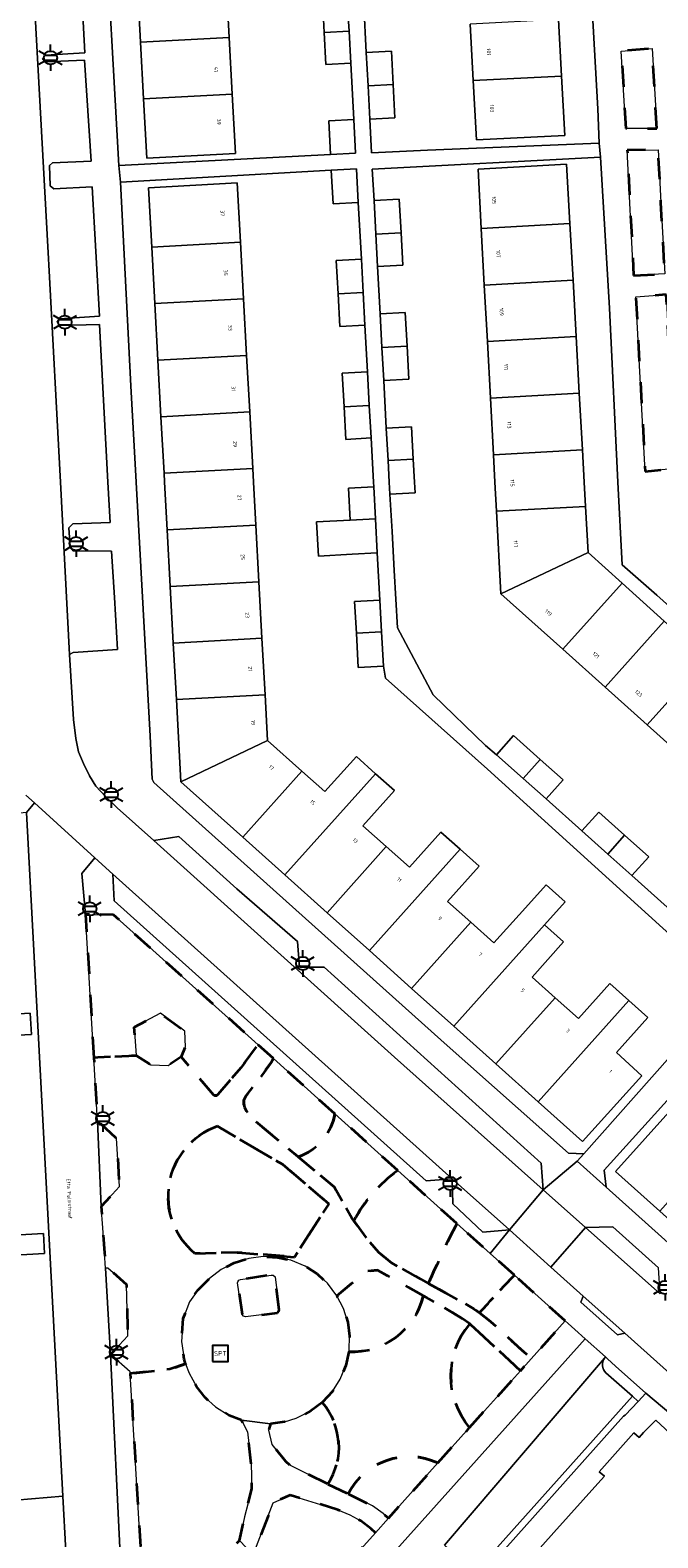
# Model space of a CAD drawing. Extents: x 105780 to 185197, y 477999 to 525027.
# Tile 109 of 562: x 106471 to 106531, y 478900 to 479043. Entities that reach past the tile are written whole.
import ezdxf
from ezdxf.enums import TextEntityAlignment as Align

# ---------------------------------------------------------------- set-up
doc = ezdxf.new("R2010")
doc.units = 0
doc.linetypes.add('XX-HIDDEN', pattern=[4, 2, -2])
for name, color, linetype, lineweight in [('B-GV-GR-HAAG_01-G', 252, 'GR-HAAG1', 13), ('B-GV-GR-MATERIAALGRENS-G', 252, 'XX-HIDDEN', 35), ('B-RO-IE-MEUBILAIR_WEGMEUBILAIR-S', 252, 'Continuous', 25), ('B-XX-KG-KADASTRAAL_BEBOUWING-G', 252, 'Continuous', 20), ('B1-WE-OG-BEBOUWING-T18', 7, 'Continuous', 18), ('B1-WE-OG-TERREIN_ERF-GV', 252, 'Continuous', 18), ('B1-WE-OG-TOPOGRAFIE-T18', 10, 'Continuous', 18), ('B1-WE-VH-VERHARDING_ASFALT-GV', 252, 'Continuous', 18), ('B1-WE-VH-VERHARDING_BETON-GV', 252, 'Continuous', 18), ('B1-WE-VH-VERHARDING_BETONSTRAATSTEEN-GV', 252, 'Continuous', 18), ('B1-WE-VH-VERHARDING_GRASBETONSTEEN-GV', 70, 'Continuous', 18), ('B1-WE-VH-VERHARDING_HALFVERHARDING_GRIND-GV', 252, 'Continuous', 18), ('B1-WE-VH-VERHARDING_STRAATBAKSTEEN-GV', 252, 'Continuous', 18), ('B1-WE-VH-VERHARDING_TEGEL-GV', 252, 'Continuous', 18)]:
    doc.layers.add(name, color=color, linetype=linetype, lineweight=lineweight)
doc.styles.add('NLCS-ISO', font='NLCS-ISO.ttf')
doc.styles.add('NLCS-ISO-M200-T18', font='NLCS-ISO.ttf', dxfattribs={"height": 0.36})
doc.linetypes.add('GR-HAAG1', pattern='A,6,[176,NLCS.shx,S=0.125,R=0,X=0,Y=0],-2', length=8)

# ---------------------------------------------------------------- blocks, each defined once
blk = doc.blocks.new('B-SIE-WEG_LICHTMAST-SO')
at = {"ltscale": 0.1}
for p, q in [((-1.1, 0.63), (-2.19, 1.27)), ((0, 1.27), (0, 2.53)), ((1.1, 0.63), (2.19, 1.27)), ((-1.1, -0.63), (-2.19, -1.27)), ((0, -1.27), (0, -2.53)), ((1.1, -0.63), (2.19, -1.27))]:
    blk.add_line(p, q, dxfattribs=at)
at = {"flags": 128}
for points in [[(-1.16, 0.5), (1.16, 0.5)], [(-1.16, -0.5), (1.16, -0.5)]]:
    blk.add_lwpolyline(points, dxfattribs=at)
at = {"ltscale": 0.1}
blk.add_circle((0, 0), 1.27, dxfattribs=at)
at = {"style": 'NLCS-ISO'}
blk.add_attdef('TYPE', text='', height=1.8, dxfattribs=at).set_placement((0, 2.53), align=Align.BOTTOM_CENTER)
blk = doc.blocks.new('SIE-WEG_SPEELTOESTEL-SO')
at = {"flags": 128}
blk.add_lwpolyline([(-0.75, -0.75), (0.75, -0.75), (0.75, 0.75), (-0.75, 0.75)], close=True, dxfattribs=at)
at = {"style": 'NLCS-ISO'}
blk.add_text('SPT', height=0.45, dxfattribs=at).set_placement((0, 0), align=Align.MIDDLE_CENTER)

msp = doc.modelspace()

# ---------------------------------------------------------------- linework, layer by layer
at = {"layer": 'B-GV-GR-HAAG_01-G', "flags": 128}
msp.add_lwpolyline([(106526.045, 478916.661, 0.3961667), (106526.181, 478915.256)], format="xyb", dxfattribs=at)
for points in [[(106526.126, 478916.758), (106526.045, 478916.661)], [(106526.181, 478915.256), (106528.688, 478913.016), (106529.227, 478912.535), (106529.958, 478913.326), (106527.09, 478915.891), (106526.337, 478916.568), (106526.126, 478916.758)]]:
    msp.add_lwpolyline(points, dxfattribs=at)
at = {"layer": 'B-GV-GR-MATERIAALGRENS-G', "flags": 128}
for points in [[(106531.018, 479033.638), (106530.581, 479041.264), (106527.626, 479041.004), (106528.077, 479033.664)], [(106528.813, 479019.674), (106531.765, 479019.806), (106531.41, 479026.608), (106531.148, 479031.62), (106528.2, 479031.596)], [(106532.364, 479008.9), (106531.912, 479017.848), (106529.023, 479017.64), (106529.913, 479001.014), (106532.749, 479001.287)], [(106495.096, 478921.255), (106494.693, 478924.373), (106494.517, 478924.536), (106494.327, 478924.558), (106491.399, 478924.133), (106491.252, 478924.057), (106491.148, 478923.923), (106491.132, 478923.823), (106491.571, 478920.786), (106491.697, 478920.631), (106491.869, 478920.588), (106494.908, 478920.948), (106495.062, 478921.114)], [(106492.411, 478906.607), (106492.071, 478909.648), (106491.503, 478910.734), (106490.331, 478911.206), (106489.014, 478912.005), (106488.04, 478912.889), (106487.204, 478913.945), (106486.515, 478915.21), (106486.182, 478916.098), (106484.69, 478915.604), (106481.142, 478915.208), (106480.906, 478915.182), (106481.874, 478898.695), (106480.007, 478896.636), (106480.265, 478896.485), (106481.991, 478895.476), (106484.297, 478894.21), (106487.193, 478893.166), (106488.733, 478896.371), (106488.758, 478896.751), (106491.312, 478899.288), (106491.792, 478901.552), (106492.485, 478904.214)], [(106504.234, 478900.022), (106503.824, 478900.401), (106502.846, 478901.17), (106501.816, 478901.735), (106500.668, 478902.222), (106496.132, 478903.61), (106494.524, 478902.888), (106492.614, 478897.932), (106497.263, 478895.959), (106494.237, 478888.861)]]:
    msp.add_lwpolyline(points, close=True, dxfattribs=at)
for points in [[(106477.035, 478958.873), (106476.669, 478958.849), (106477.442, 478945.233), (106477.828, 478945.253), (106481.465, 478945.449), (106481.289, 478948.126), (106483.791, 478949.463), (106486.094, 478947.757), (106486.154, 478946.263), (106485.762, 478945.319), (106488.839, 478941.708)], [(106489.141, 478941.64), (106489.285, 478941.775), (106491.442, 478944.276), (106493.081, 478946.465), (106479.329, 478958.828), (106477.035, 478958.873)], [(106494.529, 478945.164), (106493.081, 478946.465), (106491.442, 478944.276), (106489.285, 478941.775), (106489.141, 478941.64)], [(106488.839, 478941.708), (106485.762, 478945.319), (106484.527, 478944.482), (106482.867, 478944.556), (106481.465, 478945.449), (106477.828, 478945.253), (106477.442, 478945.233), (106477.785, 478939.187), (106477.943, 478939.101), (106479.6, 478937.57), (106479.882, 478932.97), (106478.15, 478931.075), (106478.293, 478929.043), (106478.459, 478926.682), (106478.561, 478925.223), (106478.777, 478925.223), (106480.55, 478923.661), (106480.682, 478918.769), (106479.036, 478916.987), (106480.897, 478915.344), (106480.906, 478915.182), (106481.142, 478915.208), (106484.69, 478915.604), (106486.182, 478916.098), (106486.054, 478916.564), (106485.794, 478918.232), (106485.957, 478920.405), (106486.563, 478922.006), (106487.33, 478923.119), (106488.457, 478924.233), (106489.56, 478925.077), (106490.793, 478925.717), (106492.188, 478926.141), (106493.553, 478926.308), (106494.965, 478926.23), (106496.194, 478925.957), (106497.567, 478925.405), (106498.699, 478924.657), (106499.666, 478923.769), (106500.576, 478922.589), (106503.345, 478924.904), (106504.449, 478925.018), (106508.81, 478922.581), (106510.603, 478921.578), (106512.495, 478920.425), (106513.219, 478919.913), (106513.296, 478919.858), (106518.046, 478915.442), (106519.074, 478916.589), (106515.201, 478920.133), (106514.134, 478920.951), (106513.616, 478921.348), (106510.921, 478922.878), (106509.307, 478923.763), (106505.759, 478925.708), (106504.562, 478926.699), (106503.36, 478928.079), (106502.188, 478929.706), (106501.998, 478929.971), (106500.334, 478932.93), (106496.896, 478935.796), (106492.676, 478939.314), (106491.975, 478940.135), (106491.771, 478940.496), (106491.707, 478940.843), (106491.713, 478941.202), (106491.908, 478941.579), (106493.408, 478943.515), (106494.316, 478944.788), (106494.529, 478945.164)], [(106500.379, 478939.905), (106494.529, 478945.164), (106494.316, 478944.788), (106493.408, 478943.515), (106491.908, 478941.579), (106491.713, 478941.202), (106491.707, 478940.843), (106491.771, 478940.496), (106491.975, 478940.135), (106492.676, 478939.314), (106496.896, 478935.796)], [(106506.38, 478934.509), (106500.379, 478939.905)], [(106487.073, 478926.609), (106491.137, 478926.705), (106496.543, 478926.257), (106499.798, 478931.346), (106495.434, 478935.066), (106489.199, 478938.713)], [(106489.199, 478938.713), (106495.434, 478935.066), (106499.798, 478931.346), (106496.543, 478926.257), (106491.137, 478926.705), (106487.073, 478926.609)], [(106496.896, 478935.796), (106500.334, 478932.93), (106501.998, 478929.971), (106502.188, 478929.706)], [(106511.993, 478929.463), (106506.38, 478934.509)], [(106502.188, 478929.706), (106503.36, 478928.079), (106504.562, 478926.699), (106505.759, 478925.708), (106509.307, 478923.763)], [(106517.468, 478924.541), (106515.161, 478926.616), (106511.993, 478929.463)], [(106508.777, 478922.503), (106508.793, 478922.542), (106508.81, 478922.581), (106504.449, 478925.018), (106503.345, 478924.904), (106500.576, 478922.589), (106501.199, 478921.387), (106501.615, 478920.061), (106501.786, 478918.746), (106501.736, 478917.405), (106501.704, 478917.252)], [(106509.307, 478923.763), (106510.921, 478922.878), (106513.616, 478921.348), (106514.134, 478920.951)], [(106522.303, 478920.194), (106517.468, 478924.541)], [(106513.201, 478919.892), (106513.219, 478919.913), (106512.495, 478920.425), (106510.603, 478921.578), (106508.81, 478922.581), (106508.793, 478922.542), (106508.777, 478922.503)], [(106514.134, 478920.951), (106515.201, 478920.133), (106519.074, 478916.589), (106522.303, 478920.194)], [(106513.219, 478919.913), (106513.201, 478919.892)], [(106513.205, 478910.038), (106518.046, 478915.442), (106513.296, 478919.858), (106513.219, 478919.913)], [(106501.704, 478917.252), (106501.428, 478915.94), (106500.895, 478914.657), (106500.146, 478913.487), (106499.206, 478912.464), (106499.175, 478912.44)], [(106499.175, 478912.44), (106498.102, 478911.62), (106496.709, 478910.931), (106495.604, 478910.584), (106494.244, 478910.396), (106494.101, 478909.808), (106494.425, 478908.433), (106495.675, 478906.836), (106496.161, 478906.426), (106499.726, 478904.669)], [(106510.191, 478906.673), (106513.205, 478910.038)], [(106501.635, 478903.729), (106503.957, 478902.585), (106504.975, 478901.853), (106505.491, 478901.425), (106510.191, 478906.673)], [(106499.726, 478904.669), (106501.635, 478903.729)]]:
    msp.add_lwpolyline(points, dxfattribs=at)
for points in [[(106488.839, 478941.708, 0.2711948), (106489.141, 478941.64)], [(106489.141, 478941.64, -0.2711948), (106488.839, 478941.708)], [(106500.379, 478939.905, -0.2718631), (106496.896, 478935.796)], [(106496.896, 478935.796, 0.2718631), (106500.379, 478939.905)], [(106489.199, 478938.713, 0.5817786), (106487.073, 478926.609)], [(106487.073, 478926.609, -0.5817786), (106489.199, 478938.713)], [(106502.188, 478929.706, -0.1159394), (106506.38, 478934.509)], [(106506.38, 478934.509, 0.1159394), (106502.188, 478929.706)], [(106509.307, 478923.763, -0.0181774), (106511.993, 478929.463)], [(106511.993, 478929.463, 0.0181774), (106509.307, 478923.763)], [(106514.134, 478920.951, -0.0101066), (106517.468, 478924.541)], [(106517.468, 478924.541, 0.0101066), (106514.134, 478920.951)], [(106501.704, 478917.252, 0.3552506), (106508.777, 478922.503)], [(106508.777, 478922.503, -0.3552506), (106501.704, 478917.252)], [(106513.205, 478910.038, -0.3646244), (106513.201, 478919.892)], [(106513.201, 478919.892, 0.3646244), (106513.205, 478910.038)], [(106499.726, 478904.669, 0.3308518), (106499.175, 478912.44)], [(106499.175, 478912.44, -0.3308518), (106499.726, 478904.669)], [(106501.635, 478903.729, -0.402659), (106510.191, 478906.673)], [(106510.191, 478906.673, 0.402659), (106501.635, 478903.729)]]:
    msp.add_lwpolyline(points, format="xyb", dxfattribs=at)
at = {"layer": 'B-XX-KG-KADASTRAAL_BEBOUWING-G', "flags": 128}
for points in [[(106490.026, 479047.693), (106481.59, 479047.251), (106481.885, 479041.869), (106490.319, 479042.311)], [(106501.529, 479046.109), (106499.21, 479045.991), (106499.373, 479042.785), (106501.751, 479042.91)], [(106521.668, 479044.017), (106513.248, 479043.593), (106513.544, 479038.212), (106521.962, 479038.635)], [(106501.751, 479042.91), (106499.373, 479042.785), (106499.528, 479039.733), (106501.889, 479039.853)], [(106490.319, 479042.311), (106481.885, 479041.869), (106482.18, 479036.487), (106490.612, 479036.929)], [(106503.375, 479040.881), (106503.536, 479037.708), (106505.933, 479037.829), (106505.772, 479041.002)], [(106521.962, 479038.635), (106513.544, 479038.212), (106513.856, 479032.561), (106522.271, 479032.984)], [(106490.612, 479036.929), (106482.18, 479036.487), (106482.489, 479030.836), (106490.919, 479031.278)], [(106505.933, 479037.829), (106503.536, 479037.708), (106503.697, 479034.539), (106506.094, 479034.66)], [(106502.198, 479034.491), (106499.802, 479034.369), (106499.963, 479031.191), (106502.359, 479031.313)], [(106500.044, 479029.685), (106500.217, 479026.489), (106502.613, 479026.619), (106502.44, 479029.815)], [(106514.308, 479024.138), (106522.746, 479024.607), (106522.435, 479030.259), (106514.002, 479029.79)], [(106482.957, 479022.368), (106491.397, 479022.821), (106491.09, 479028.473), (106482.65, 479028.02)], [(106504.106, 479026.8), (106504.28, 479023.581), (106506.677, 479023.714), (106506.503, 479026.929)], [(106522.746, 479024.607), (106514.308, 479024.138), (106514.599, 479018.755), (106523.043, 479019.225)], [(106491.397, 479022.821), (106482.957, 479022.368), (106483.25, 479016.985), (106491.69, 479017.438)], [(106506.677, 479023.714), (106504.28, 479023.581), (106504.446, 479020.509), (106506.844, 479020.638)], [(106502.905, 479021.227), (106500.509, 479021.097), (106500.681, 479017.92), (106503.077, 479018.049)], [(106503.077, 479018.049), (106500.681, 479017.92), (106500.85, 479014.806), (106503.245, 479014.936)], [(106523.043, 479019.225), (106514.599, 479018.755), (106514.89, 479013.373), (106523.339, 479013.843)], [(106491.69, 479017.438), (106483.25, 479016.985), (106483.543, 479011.604), (106491.983, 479012.057)], [(106504.69, 479016.016), (106504.863, 479012.815), (106507.26, 479012.949), (106507.087, 479016.145)], [(106523.339, 479013.843), (106514.89, 479013.373), (106515.182, 479007.99), (106523.635, 479008.46)], [(106507.26, 479012.949), (106504.863, 479012.815), (106505.033, 479009.675), (106507.43, 479009.804)], [(106491.983, 479012.057), (106483.543, 479011.604), (106483.836, 479006.222), (106492.275, 479006.675)], [(106503.486, 479010.493), (106501.09, 479010.363), (106501.264, 479007.158), (106503.66, 479007.286)], [(106523.635, 479008.46), (106515.182, 479007.99), (106515.473, 479002.609), (106523.931, 479003.079)], [(106492.275, 479006.675), (106483.836, 479006.222), (106484.128, 479000.839), (106492.568, 479001.292)], [(106503.66, 479007.286), (106501.264, 479007.158), (106501.431, 479004.072), (106503.827, 479004.202)], [(106505.279, 479005.132), (106505.445, 479002.052), (106507.842, 479002.185), (106507.676, 479005.261)], [(106523.931, 479003.079), (106515.473, 479002.609), (106515.614, 479000), (106515.764, 478997.226), (106524.228, 478997.697), (106524.101, 479000)], [(106492.568, 479001.292), (106484.128, 479000.839), (106484.174, 479000), (106484.421, 478995.457), (106492.86, 478995.91), (106492.638, 479000)], [(106507.842, 479002.185), (106505.445, 479002.052), (106505.556, 479000), (106505.619, 478998.841), (106508.016, 478998.97), (106507.96, 479000)], [(106504.078, 478999.559), (106501.682, 478999.429), (106501.846, 478996.392), (106504.242, 478996.521)], [(106504.242, 478996.521), (106501.846, 478996.392), (106498.646, 478996.219), (106498.822, 478992.965), (106502.022, 478993.138), (106504.418, 478993.268)], [(106524.228, 478997.697), (106515.764, 478997.226), (106516.189, 478989.383), (106524.47, 478993.293)], [(106492.86, 478995.91), (106484.421, 478995.457), (106484.714, 478990.075), (106493.153, 478990.528)], [(106527.719, 478990.377), (106524.47, 478993.293), (106516.189, 478989.383), (106522.087, 478984.094)], [(106493.153, 478990.528), (106484.714, 478990.075), (106485.007, 478984.694), (106493.445, 478985.147)], [(106531.731, 478986.777), (106527.719, 478990.377), (106522.087, 478984.094), (106526.1, 478980.496)], [(106504.661, 478988.775), (106502.265, 478988.645), (106502.429, 478985.628), (106504.825, 478985.757)], [(106535.742, 478983.177), (106531.731, 478986.777), (106526.1, 478980.496), (106530.113, 478976.898)], [(106493.445, 478985.147), (106485.007, 478984.694), (106485.299, 478979.311), (106493.738, 478979.764)], [(106504.825, 478985.757), (106502.429, 478985.628), (106502.606, 478982.354), (106505.002, 478982.484)], [(106539.753, 478979.577), (106535.742, 478983.177), (106530.113, 478976.898), (106534.126, 478973.299)], [(106493.738, 478979.764), (106485.299, 478979.311), (106485.725, 478971.487), (106493.975, 478975.405)], [(106497.236, 478972.504), (106493.975, 478975.405), (106485.725, 478971.487), (106491.61, 478966.217)], [(106515.754, 478974.066), (106518.298, 478971.794), (106519.925, 478973.608), (106517.386, 478975.885)], [(106504.252, 478972.261), (106502.428, 478973.894), (106499.431, 478970.55), (106497.236, 478972.504), (106491.61, 478966.217), (106495.625, 478962.622)], [(106519.925, 478973.608), (106518.298, 478971.794), (106520.472, 478969.852), (106522.096, 478971.661)], [(106505.274, 478965.321), (106503.046, 478967.314), (106506.041, 478970.66), (106504.252, 478972.261), (106495.625, 478962.622), (106499.641, 478959.026)], [(106523.881, 478966.808), (106526.34, 478964.612), (106527.952, 478966.411), (106525.497, 478968.611)], [(106512.292, 478965.068), (106510.468, 478966.7), (106507.473, 478963.354), (106505.274, 478965.321), (106499.641, 478959.026), (106503.662, 478955.425)], [(106527.952, 478966.411), (106526.34, 478964.612), (106528.638, 478962.56), (106530.246, 478964.354)], [(106513.314, 478958.127), (106511.102, 478960.106), (106514.097, 478963.453), (106512.292, 478965.068), (106503.662, 478955.425), (106507.678, 478951.829)], [(106520.326, 478957.88), (106522.289, 478960.073), (106520.479, 478961.694), (106518.515, 478959.5), (106515.52, 478956.154), (106513.314, 478958.127), (106507.678, 478951.829), (106511.693, 478948.233)], [(106521.348, 478950.939), (106519.142, 478952.913), (106522.137, 478956.259), (106520.326, 478957.88), (106511.693, 478948.233), (106515.709, 478944.638)], [(106528.359, 478950.691), (106526.561, 478952.299), (106523.567, 478948.953), (106521.348, 478950.939), (106515.709, 478944.638), (106519.724, 478941.042)], [(106528.359, 478950.691), (106519.724, 478941.042), (106523.944, 478937.263), (106529.575, 478943.514), (106527.181, 478945.719), (106530.176, 478949.065)], [(106536.921, 478936.924), (106532.729, 478940.68), (106527.081, 478934.408), (106531.289, 478930.638)]]:
    msp.add_lwpolyline(points, close=True, dxfattribs=at)
msp.add_lwpolyline([(106533.553, 478908.32), (106530.912, 478910.762), (106529.737, 478909.578), (106529.332, 478909.111), (106528.845, 478909.546), (106525.541, 478905.846), (106526.026, 478905.414), (106525.417, 478904.734), (106521.218, 478900.051), (106517.019, 478895.367)], dxfattribs=at)
at = {"layer": 'B1-WE-OG-TERREIN_ERF-GV', "flags": 128}
for points in [[(106503.123, 479045.374), (106503.375, 479040.881), (106505.772, 479041.002), (106505.933, 479037.829), (106506.094, 479034.66), (106503.697, 479034.539), (106503.86, 479031.33), (106509.198, 479031.602), (106525.538, 479032.266), (106525.409, 479035.514), (106524.117, 479058.578)], [(106478.403, 479055.604), (106479.837, 479030.119), (106499.963, 479031.191), (106499.802, 479034.369), (106502.198, 479034.491), (106501.889, 479039.853), (106499.528, 479039.733), (106499.373, 479042.785), (106499.21, 479045.991)], [(106490.026, 479047.693), (106490.319, 479042.311), (106490.612, 479036.929), (106490.919, 479031.278), (106482.489, 479030.836), (106482.18, 479036.487), (106481.885, 479041.869), (106481.59, 479047.251)], [(106521.668, 479044.017), (106521.962, 479038.635), (106522.271, 479032.984), (106513.856, 479032.561), (106513.544, 479038.212), (106513.248, 479043.593)], [(106552.977, 478969.624), (106531.029, 478989.237), (106527.705, 478992.122), (106527.321, 479000), (106526.514, 479016.568), (106525.65, 479030.935), (106503.945, 479029.766), (106504.106, 479026.8), (106506.503, 479026.929), (106506.677, 479023.714), (106506.844, 479020.638), (106504.446, 479020.509), (106504.69, 479016.016), (106507.087, 479016.145), (106507.26, 479012.949), (106507.43, 479009.804), (106505.033, 479009.675), (106505.279, 479005.132), (106507.676, 479005.261), (106507.842, 479002.185), (106507.96, 479000), (106508.016, 478998.97), (106505.619, 478998.841), (106505.821, 478995.297), (106506.031, 478991.603), (106506.343, 478986.135), (106509.72, 478979.751), (106514.706, 478974.937), (106515.754, 478974.066), (106517.386, 478975.885), (106519.925, 478973.608), (106522.096, 478971.661), (106520.472, 478969.852), (106523.881, 478966.808), (106525.497, 478968.611), (106527.952, 478966.411), (106530.246, 478964.354), (106528.638, 478962.56), (106532.001, 478959.556)], [(106538.058, 478951.709), (106514.906, 478972.681), (106505.207, 478981.352), (106505.002, 478982.484), (106502.606, 478982.354), (106502.429, 478985.628), (106502.265, 478988.645), (106504.661, 478988.775), (106504.418, 478993.268), (106502.022, 478993.138), (106498.822, 478992.965), (106498.646, 478996.219), (106501.846, 478996.392), (106501.682, 478999.429), (106504.078, 478999.559), (106504.054, 479000), (106503.827, 479004.202), (106501.431, 479004.072), (106501.264, 479007.158), (106501.09, 479010.363), (106503.486, 479010.493), (106503.245, 479014.936), (106500.85, 479014.806), (106500.681, 479017.92), (106500.509, 479021.097), (106502.905, 479021.227), (106502.613, 479026.619), (106500.217, 479026.489), (106500.044, 479029.685), (106479.983, 479028.534), (106480.955, 479009.169), (106481.468, 479000), (106482.818, 478975.841), (106482.994, 478971.731), (106483.169, 478971.407), (106510.767, 478946.636), (106522.619, 478936.145), (106524.067, 478936.096), (106532.289, 478945.355)], [(106534.126, 478973.299), (106530.113, 478976.898), (106526.1, 478980.496), (106522.087, 478984.094), (106516.189, 478989.383), (106515.764, 478997.226), (106515.614, 479000), (106515.473, 479002.609), (106515.182, 479007.99), (106514.89, 479013.373), (106514.599, 479018.755), (106514.308, 479024.138), (106514.002, 479029.79), (106522.435, 479030.259), (106522.746, 479024.607), (106523.043, 479019.225), (106523.339, 479013.843), (106523.635, 479008.46), (106523.931, 479003.079), (106524.101, 479000), (106524.228, 478997.697), (106524.47, 478993.293), (106527.719, 478990.377), (106531.731, 478986.777)], [(106538.571, 478948.425), (106526.021, 478934.523), (106526.184, 478932.932), (106563.382, 478899.559)]]:
    msp.add_lwpolyline(points, dxfattribs=at)
for points in [[(106510.468, 478966.7), (106512.292, 478965.068), (106514.097, 478963.453), (106511.102, 478960.106), (106513.314, 478958.127), (106515.52, 478956.154), (106518.515, 478959.5), (106520.479, 478961.694), (106522.289, 478960.073), (106520.326, 478957.88), (106522.137, 478956.259), (106519.142, 478952.913), (106521.348, 478950.939), (106523.567, 478948.953), (106526.561, 478952.299), (106528.359, 478950.691), (106530.176, 478949.065), (106527.181, 478945.719), (106529.575, 478943.514), (106523.944, 478937.263), (106519.724, 478941.042), (106515.709, 478944.638), (106511.693, 478948.233), (106507.678, 478951.829), (106503.662, 478955.425), (106499.641, 478959.026), (106495.625, 478962.622), (106491.61, 478966.217), (106485.725, 478971.487), (106485.299, 478979.311), (106485.007, 478984.694), (106484.714, 478990.075), (106484.421, 478995.457), (106484.174, 479000), (106484.128, 479000.839), (106483.836, 479006.222), (106483.543, 479011.604), (106483.25, 479016.985), (106482.957, 479022.368), (106482.65, 479028.02), (106491.09, 479028.473), (106491.397, 479022.821), (106491.69, 479017.438), (106491.983, 479012.057), (106492.275, 479006.675), (106492.568, 479001.292), (106492.638, 479000), (106492.86, 478995.91), (106493.153, 478990.528), (106493.445, 478985.147), (106493.738, 478979.764), (106493.975, 478975.405), (106497.236, 478972.504), (106499.431, 478970.55), (106502.428, 478973.894), (106504.252, 478972.261), (106506.041, 478970.66), (106503.046, 478967.314), (106505.274, 478965.321), (106507.473, 478963.354)], [(106557.155, 478918.797), (106561.202, 478915.171), (106565.249, 478911.546), (106569.449, 478907.783), (106563.801, 478901.511), (106559.617, 478905.26), (106555.57, 478908.885), (106551.523, 478912.511), (106547.477, 478916.136), (106543.429, 478919.762), (106539.383, 478923.387), (106535.336, 478927.013), (106531.289, 478930.638), (106527.081, 478934.408), (106532.729, 478940.68), (106536.921, 478936.924), (106540.968, 478933.299), (106545.015, 478929.673), (106547.09, 478931.989), (106551.136, 478928.364), (106549.061, 478926.048), (106553.109, 478922.422)]]:
    msp.add_lwpolyline(points, close=True, dxfattribs=at)
at = {"layer": 'B1-WE-VH-VERHARDING_ASFALT-GV', "flags": 128}
for points in [[(106470.983, 478970.228), (106471.804, 478969.481), (106477.546, 478964.258), (106479.255, 478962.691), (106511.549, 478933.696), (106516.991, 478928.846), (106520.218, 478932.648), (106506.062, 478945.297), (106483.156, 478965.9), (106479.682, 478969.014), (106478.552, 478970.082), (106477.652, 478971.075), (106477.028, 478972.064), (106476.463, 478973.223), (106475.998, 478974.347), (106475.722, 478975.62), (106475.516, 478977.408), (106475.137, 478983.611), (106474.271, 479000), (106473.177, 479020.689), (106473.145, 479021.262), (106471.792, 479045.536)], [(106531.331, 478922.77), (106524.22, 478929.073), (106520.933, 478925.317), (106524.021, 478922.552), (106527.97, 478919.016), (106562.063, 478888.488)]]:
    msp.add_lwpolyline(points, dxfattribs=at)
at = {"layer": 'B1-WE-VH-VERHARDING_BETON-GV', "flags": 128}
msp.add_lwpolyline([(106524.021, 478922.552), (106523.783, 478921.969), (106527.263, 478918.862), (106527.97, 478919.016)], close=True, dxfattribs=at)
at = {"layer": 'B1-WE-VH-VERHARDING_BETONSTRAATSTEEN-GV', "flags": 128}
for points in [[(106471.792, 479045.536), (106473.145, 479021.262), (106473.177, 479020.689), (106474.271, 479000), (106475.137, 478983.611), (106475.481, 478983.797), (106479.703, 478984.078), (106479.4, 478989.036), (106479.131, 478993.446), (106475.482, 478993.472), (106475.187, 478993.83), (106475.059, 478995.642), (106475.441, 478996.026), (106479.002, 478996.172), (106478.793, 479000), (106477.972, 479014.993), (106474.142, 479014.902), (106473.946, 479015.245), (106474.186, 479015.533), (106477.977, 479015.79), (106477.303, 479028.102), (106473.636, 479027.921), (106473.276, 479028.206), (106473.239, 479030.141), (106473.502, 479030.372), (106477.179, 479030.544), (106476.565, 479040.155), (106472.798, 479039.989), (106472.565, 479040.31), (106472.832, 479040.63), (106476.585, 479040.865), (106475.954, 479052.747)], [(106510.81, 478898.861), (106526.045, 478916.661), (106526.126, 478916.758), (106524.203, 478918.486), (106482.297, 478871.717), (106482.513, 478871.524), (106481.181, 478869.983), (106482.288, 478868.969), (106483.298, 478870.17), (106483.344, 478870.224)], [(106526.045, 478916.661), (106510.81, 478898.861), (106513.69, 478896.251), (106528.688, 478913.016)], [(106528.688, 478913.016), (106526.181, 478915.256)]]:
    msp.add_lwpolyline(points, dxfattribs=at)
for points in [[(106478.561, 478925.223), (106478.459, 478926.682), (106478.293, 478929.043), (106478.15, 478931.075), (106477.785, 478939.187), (106477.442, 478945.233), (106476.669, 478958.849), (106476.308, 478962.753), (106477.546, 478964.258), (106471.804, 478969.481), (106471.055, 478968.561), (106474.507, 478903.524), (106474.786, 478898.236), (106460.683, 478882.624), (106464.42, 478879.231), (106466.322, 478881.323), (106467.33, 478882.434), (106476.786, 478893.085), (106478.68, 478895.173), (106480.007, 478896.636), (106479.036, 478916.987)], [(106471.055, 478968.561), (106466.536, 478968.117), (106467.583, 478949.257), (106471.393, 478949.463), (106471.501, 478947.453), (106467.692, 478947.247), (106468.713, 478928.298), (106472.649, 478928.51), (106472.752, 478926.595), (106468.813, 478926.382), (106470.025, 478903.121), (106474.507, 478903.524)], [(106499.351, 478953.847), (106497.011, 478953.837), (106496.818, 478956.285), (106491.067, 478961.309), (106485.544, 478966.277), (106483.156, 478965.9), (106506.062, 478945.297), (106520.218, 478932.648), (106520.026, 478935.204)], [(106479.255, 478962.691), (106479.369, 478960.177), (106509.056, 478933.534), (106511.549, 478933.696)], [(106477.785, 478939.187), (106478.15, 478931.075), (106479.882, 478932.97), (106479.6, 478937.57), (106477.943, 478939.101)], [(106511.549, 478933.696), (106511.595, 478931.333), (106514.446, 478928.648), (106516.991, 478928.846)], [(106524.22, 478929.073), (106520.218, 478932.648), (106516.991, 478928.846), (106520.933, 478925.317)], [(106524.22, 478929.073), (106531.331, 478922.77), (106531.191, 478925.244), (106526.823, 478929.135)], [(106480.55, 478923.661), (106478.777, 478925.223), (106478.561, 478925.223), (106479.036, 478916.987), (106480.682, 478918.769)], [(106480.906, 478915.182), (106480.897, 478915.344), (106479.036, 478916.987), (106480.007, 478896.636), (106481.874, 478898.695)]]:
    msp.add_lwpolyline(points, close=True, dxfattribs=at)
at = {"layer": 'B1-WE-VH-VERHARDING_BETONSTRAATSTEEN-GV'}
msp.add_lwpolyline([(106526.181, 478915.256, -0.3961667), (106526.045, 478916.661)], format="xyb", dxfattribs=at)
at = {"layer": 'B1-WE-VH-VERHARDING_GRASBETONSTEEN-GV', "flags": 128}
msp.add_lwpolyline([(106524.203, 478918.486), (106523.206, 478919.382), (106522.584, 478919.941), (106522.303, 478920.194), (106519.074, 478916.589), (106518.046, 478915.442), (106513.205, 478910.038), (106510.191, 478906.673), (106505.491, 478901.425), (106504.234, 478900.022), (106494.237, 478888.861), (106491.353, 478885.641), (106485.104, 478878.665), (106484.499, 478877.99), (106480.415, 478873.43), (106481.061, 478872.842), (106482.297, 478871.717)], close=True, dxfattribs=at)
at = {"layer": 'B1-WE-VH-VERHARDING_HALFVERHARDING_GRIND-GV', "flags": 128}
msp.add_lwpolyline([(106496.161, 478906.426), (106495.675, 478906.836), (106494.425, 478908.433), (106494.101, 478909.808), (106494.244, 478910.396), (106491.503, 478910.734), (106492.071, 478909.648), (106492.411, 478906.607), (106492.485, 478904.214), (106491.792, 478901.552), (106491.312, 478899.288), (106492.614, 478897.932), (106494.524, 478902.888), (106496.132, 478903.61), (106500.668, 478902.222), (106501.816, 478901.735), (106502.846, 478901.17), (106503.824, 478900.401), (106504.234, 478900.022), (106505.491, 478901.425), (106504.975, 478901.853), (106503.957, 478902.585), (106501.635, 478903.729), (106499.726, 478904.669)], close=True, dxfattribs=at)
at = {"layer": 'B1-WE-VH-VERHARDING_STRAATBAKSTEEN-GV', "flags": 128}
for points in [[(106481.465, 478945.449), (106482.867, 478944.556), (106484.527, 478944.482), (106485.762, 478945.319), (106486.154, 478946.263), (106486.094, 478947.757), (106483.791, 478949.463), (106481.289, 478948.126)], [(106500.576, 478922.589), (106499.666, 478923.769), (106498.699, 478924.657), (106497.567, 478925.405), (106496.194, 478925.957), (106494.965, 478926.23), (106493.553, 478926.308), (106492.188, 478926.141), (106490.793, 478925.717), (106489.56, 478925.077), (106488.457, 478924.233), (106487.33, 478923.119), (106486.563, 478922.006), (106485.957, 478920.405), (106485.794, 478918.232), (106486.054, 478916.564), (106486.182, 478916.098), (106486.515, 478915.21), (106487.204, 478913.945), (106488.04, 478912.889), (106489.014, 478912.005), (106490.331, 478911.206), (106491.503, 478910.734), (106494.244, 478910.396), (106495.604, 478910.584), (106496.709, 478910.931), (106498.102, 478911.62), (106499.175, 478912.44), (106499.206, 478912.464), (106500.146, 478913.487), (106500.895, 478914.657), (106501.428, 478915.94), (106501.704, 478917.252), (106501.736, 478917.405), (106501.786, 478918.746), (106501.615, 478920.061), (106501.199, 478921.387)], [(106495.096, 478921.255), (106495.062, 478921.114), (106494.908, 478920.948), (106491.869, 478920.588), (106491.697, 478920.631), (106491.571, 478920.786), (106491.132, 478923.823), (106491.148, 478923.923), (106491.252, 478924.057), (106491.399, 478924.133), (106494.327, 478924.558), (106494.517, 478924.536), (106494.693, 478924.373)]]:
    msp.add_lwpolyline(points, close=True, dxfattribs=at)
at = {"layer": 'B1-WE-VH-VERHARDING_TEGEL-GV', "flags": 128}
for points in [[(106524.117, 479058.578), (106525.409, 479035.514), (106525.538, 479032.266), (106525.65, 479030.935), (106526.514, 479016.568), (106527.321, 479000), (106527.705, 478992.122), (106531.029, 478989.237), (106552.977, 478969.624)], [(106475.954, 479052.747), (106476.585, 479040.865), (106472.832, 479040.63), (106472.565, 479040.31), (106472.798, 479039.989), (106476.565, 479040.155), (106477.179, 479030.544), (106473.502, 479030.372), (106473.239, 479030.141), (106473.276, 479028.206), (106473.636, 479027.921), (106477.303, 479028.102), (106477.977, 479015.79), (106474.186, 479015.533), (106473.946, 479015.245), (106474.142, 479014.902), (106477.972, 479014.993), (106478.793, 479000), (106479.002, 478996.172), (106475.441, 478996.026), (106475.059, 478995.642), (106475.187, 478993.83), (106475.482, 478993.472), (106479.131, 478993.446), (106479.4, 478989.036), (106479.703, 478984.078), (106475.481, 478983.797), (106475.137, 478983.611), (106475.516, 478977.408), (106475.722, 478975.62), (106475.998, 478974.347), (106476.463, 478973.223), (106477.028, 478972.064), (106477.652, 478971.075), (106478.552, 478970.082), (106479.682, 478969.014), (106483.156, 478965.9), (106485.544, 478966.277), (106491.067, 478961.309), (106496.818, 478956.285), (106497.011, 478953.837), (106499.351, 478953.847), (106520.026, 478935.204), (106520.218, 478932.648), (106523.443, 478935.402), (106524.067, 478936.096), (106522.619, 478936.145), (106510.767, 478946.636), (106483.169, 478971.407), (106482.994, 478971.731), (106482.818, 478975.841), (106481.468, 479000), (106480.955, 479009.169), (106479.983, 479028.534), (106479.837, 479030.119), (106478.403, 479055.604)], [(106501.529, 479046.109), (106501.751, 479042.91), (106501.889, 479039.853), (106502.198, 479034.491), (106502.359, 479031.313), (106499.963, 479031.191), (106479.837, 479030.119), (106479.983, 479028.534), (106500.044, 479029.685), (106502.44, 479029.815), (106502.613, 479026.619), (106502.905, 479021.227), (106503.077, 479018.049), (106503.245, 479014.936), (106503.486, 479010.493), (106503.66, 479007.286), (106503.827, 479004.202), (106504.054, 479000), (106504.078, 478999.559), (106504.242, 478996.521), (106504.418, 478993.268), (106504.661, 478988.775), (106504.825, 478985.757), (106505.002, 478982.484), (106505.207, 478981.352), (106514.906, 478972.681), (106538.058, 478951.709)], [(106532.001, 478959.556), (106528.638, 478962.56), (106526.34, 478964.612), (106523.881, 478966.808), (106520.472, 478969.852), (106518.298, 478971.794), (106515.754, 478974.066), (106514.706, 478974.937), (106509.72, 478979.751), (106506.343, 478986.135), (106506.031, 478991.603), (106505.821, 478995.297), (106505.619, 478998.841), (106505.556, 479000), (106505.445, 479002.052), (106505.279, 479005.132), (106505.033, 479009.675), (106504.863, 479012.815), (106504.69, 479016.016), (106504.446, 479020.509), (106504.28, 479023.581), (106504.106, 479026.8), (106503.945, 479029.766), (106525.65, 479030.935), (106525.538, 479032.266), (106509.198, 479031.602), (106503.86, 479031.33), (106503.697, 479034.539), (106503.536, 479037.708), (106503.375, 479040.881), (106503.123, 479045.374)], [(106471.055, 478968.561), (106471.804, 478969.481), (106470.983, 478970.228)], [(106467.692, 478947.247), (106471.501, 478947.453), (106471.393, 478949.463), (106467.583, 478949.257)], [(106563.382, 478899.559), (106526.184, 478932.932), (106523.443, 478935.402), (106520.218, 478932.648), (106524.22, 478929.073), (106526.823, 478929.135), (106531.191, 478925.244)], [(106468.813, 478926.382), (106472.752, 478926.595), (106472.649, 478928.51), (106468.713, 478928.298)], [(106562.063, 478888.488), (106527.97, 478919.016), (106527.263, 478918.862), (106523.783, 478921.969), (106524.021, 478922.552), (106520.933, 478925.317), (106516.991, 478928.846), (106515.161, 478926.616), (106517.468, 478924.541), (106522.303, 478920.194), (106522.584, 478919.941), (106523.206, 478919.382), (106524.203, 478918.486), (106526.126, 478916.758), (106526.337, 478916.568), (106527.09, 478915.891), (106529.958, 478913.326), (106535.703, 478908.495)], [(106535.703, 478908.495), (106529.958, 478913.326), (106529.227, 478912.535), (106528.009, 478911.217), (106527.844, 478911.12), (106513.912, 478895.533), (106512.971, 478894.484), (106512.02, 478893.424), (106500.816, 478880.932), (106499.875, 478879.883), (106487.574, 478866.179), (106486.633, 478865.13), (106483.802, 478861.962), (106485.613, 478860.339), (106494.012, 478852.814), (106497.75, 478849.465), (106497.616, 478849.316), (106497.901, 478849.059), (106500.712, 478846.532), (106502.59, 478848.522), (106503.656, 478849.822), (106527.22, 478876.113), (106546.29, 478897.067)], [(106513.116, 478896.269), (106513.912, 478895.533), (106527.844, 478911.12), (106528.009, 478911.217), (106529.227, 478912.535), (106528.688, 478913.016), (106513.69, 478896.251), (106510.81, 478898.861)], [(106517.019, 478895.367), (106521.218, 478900.051), (106525.417, 478904.734), (106526.026, 478905.414), (106525.541, 478905.846), (106528.845, 478909.546), (106529.332, 478909.111), (106529.737, 478909.578), (106530.912, 478910.762), (106533.553, 478908.32)], [(106474.786, 478898.236), (106474.507, 478903.524), (106470.025, 478903.121)]]:
    msp.add_lwpolyline(points, dxfattribs=at)
for points in [[(106531.018, 479033.638), (106528.077, 479033.664), (106527.626, 479041.004), (106530.581, 479041.264)], [(106528.813, 479019.674), (106528.2, 479031.596), (106531.148, 479031.62), (106531.41, 479026.608), (106531.765, 479019.806)], [(106532.364, 479008.9), (106532.749, 479001.287), (106529.913, 479001.014), (106529.023, 479017.64), (106531.912, 479017.848)], [(106541.175, 478951.328), (106542.779, 478953.113), (106554.993, 478966.917), (106556.199, 478966.705), (106553.598, 478969.062), (106552.977, 478969.624), (106553.011, 478968.455), (106539.115, 478953.178), (106538.058, 478951.709), (106532.289, 478945.355), (106524.067, 478936.096), (106523.443, 478935.402), (106526.184, 478932.932), (106526.021, 478934.523), (106538.571, 478948.425), (106540.174, 478950.211)], [(106479.255, 478962.691), (106477.546, 478964.258), (106476.308, 478962.753), (106476.669, 478958.849), (106477.035, 478958.873), (106479.329, 478958.828), (106493.081, 478946.465), (106494.529, 478945.164), (106500.379, 478939.905), (106506.38, 478934.509), (106511.993, 478929.463), (106515.161, 478926.616), (106516.991, 478928.846), (106514.446, 478928.648), (106511.595, 478931.333), (106511.549, 478933.696), (106509.056, 478933.534), (106479.369, 478960.177)]]:
    msp.add_lwpolyline(points, close=True, dxfattribs=at)

# ---------------------------------------------------------------- block references
at = {"layer": 'B-RO-IE-MEUBILAIR_WEGMEUBILAIR-S', "xscale": 0.5, "yscale": 0.5, "zscale": 0.5}
for p in [(106473.324, 479040.387), (106474.692, 479015.223), (106475.77, 478994.147), (106479.101, 478970.28), (106477.062, 478959.392), (106497.325, 478954.209), (106478.299, 478939.445), (106511.349, 478933.275), (106531.801, 478923.383), (106479.596, 478917.219)]:
    msp.add_blockref('B-SIE-WEG_LICHTMAST-SO', p, dxfattribs=at)
at = {"layer": 'B-RO-IE-MEUBILAIR_WEGMEUBILAIR-S'}
msp.add_blockref('SIE-WEG_SPEELTOESTEL-SO', (106489.484, 478917.094), dxfattribs=at)

# ---------------------------------------------------------------- texts
at = {"layer": 'B1-WE-OG-BEBOUWING-T18', "style": 'NLCS-ISO-M200-T18'}
for s, rotation, p in [('101', 273.1, (106515.031, 479040.939)), ('41', 273.1, (106489.079, 479039.269)), ('103', 273.1, (106515.325, 479035.552)), ('39', 273.1, (106489.351, 479034.297)), ('105', 273.1, (106515.524, 479026.834)), ('37', 273.1, (106489.688, 479025.587)), ('107', 273.1, (106515.941, 479021.731)), ('35', 273.1, (106489.997, 479019.924)), ('109', 273.1, (106516.243, 479016.207)), ('33', 273.1, (106490.422, 479014.683)), ('111', 273.1, (106516.669, 479010.965)), ('31', 273.1, (106490.739, 479008.882)), ('113', 273.1, (106516.97, 479005.441)), ('29', 273.1, (106490.888, 479003.626)), ('115', 273.1, (106517.273, 478999.915)), ('27', 273.1, (106491.305, 478998.523)), ('117', 273.1, (106517.589, 478994.115)), ('25', 273.1, (106491.615, 478992.86)), ('119', 318.2, (106520.698, 478987.587)), ('23', 273.1, (106492.055, 478987.342)), ('121', 318.2, (106525.221, 478983.536)), ('21', 273.1, (106492.334, 478982.232)), ('123', 318.2, (106529.281, 478979.901)), ('19', 273.1, (106492.613, 478977.121)), ('17', 318.2, (106494.343, 478972.847)), ('15', 318.2, (106498.275, 478969.536)), ('13', 318.2, (106502.334, 478965.9)), ('11', 318.2, (106506.51, 478962.161)), ('9', 318.2, (106510.384, 478958.484)), ('7', 318.2, (106514.211, 478955.057)), ('5', 318.2, (106518.259, 478951.642)), ('3', 318.2, (106522.55, 478947.799)), ('1', 318.2, (106526.622, 478943.943))]:
    msp.add_text(s, height=0.36, rotation=rotation, dxfattribs=at).set_placement(p, align=Align.MIDDLE)
at = {"layer": 'B1-WE-OG-TOPOGRAFIE-T18', "style": 'NLCS-ISO-M200-T18'}
msp.add_text('Etta Palmstraat', height=0.36, rotation=272.9, dxfattribs=at).set_placement((106475.131, 478931.816), align=Align.MIDDLE)

doc.saveas('drawing.dxf')
